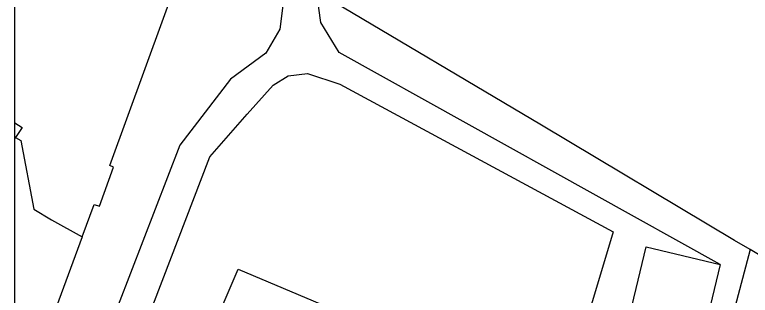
# Model space of a CAD drawing. Extents: x -600309 to -598967, y -1161267 to -1160292.
# Drawn here: x -600308.5 to -600215.3, y -1160958.5 to -1160922.9 of the extents above; entities that cross this region are included whole.
import ezdxf

# ---------------------------------------------------------------- set-up
doc = ezdxf.new("R2010")
doc.units = 0
for name, color, linetype in [('Level 11', 7, 'Continuous'), ('Level 5', 7, 'Continuous'), ('Vrstva 63', 7, 'Continuous')]:
    doc.layers.add(name, color=color, linetype=linetype)

msp = doc.modelspace()

# ---------------------------------------------------------------- linework, layer by layer
at = {"layer": 'Level 11'}
msp.add_line((-600300.01, -1160951.15), (-600308.541, -1160974.2475), dxfattribs=at)
for points in [[(-600266.09, -1160901.26), (-600274.04, -1160917.73), (-600274.93, -1160924.78), (-600276.73, -1160927.85), (-600281.18, -1160931.13), (-600287.63, -1160939.49), (-600300.12, -1160971.98), (-600300.76, -1160979.39), (-600297.69, -1160984.37), (-600296.14, -1160988.12)], [(-600219.12, -1160954.64), (-600267.42, -1160927.75), (-600269.75, -1160923.93), (-600270.27, -1160919.98), (-600262.9, -1160902.72)], [(-600296.48, -1160942.1), (-600285.2199, -1160911.06)], [(-600241.78, -1160936.9699), (-600269.27, -1160920.58)], [(-600285.31, -1160982.2), (-600293.88, -1160979.07), (-600295.89, -1160975.9), (-600295.89, -1160972.51), (-600283.82, -1160940.97), (-600279.06, -1160935.58), (-600275.78, -1160931.87), (-600273.87, -1160930.71), (-600271.44, -1160930.39), (-600267.31, -1160931.77), (-600232.7, -1160950.5), (-600243.85, -1160987.74)], [(-600217.31, -1160951.58), (-600241.78, -1160936.9699)], [(-600308.44, -1160938.54), (-600307.77, -1160938.93)], [(-600307.77, -1160938.93), (-600306.12, -1160947.63)], [(-600296.03, -1160942.3), (-600296.48, -1160942.1)], [(-600297.81, -1160947.26), (-600296.03, -1160942.3)], [(-600306.12, -1160947.63), (-600303.86, -1160948.9699)], [(-600300.01, -1160951.15), (-600298.48, -1160947.05)], [(-600298.48, -1160947.05), (-600297.81, -1160947.26)], [(-600303.86, -1160948.9699), (-600300.01, -1160951.15)], [(-600228.51, -1160952.39), (-600219.12, -1160954.64), (-600228.1, -1160992.15), (-600237.5, -1160989.9), (-600228.51, -1160952.39)], [(-600215.33, -1160952.76), (-600217.31, -1160951.58)], [(-600215.33, -1160952.76), (-600219.15, -1160967.28)], [(-600212.58, -1160954.4), (-600215.33, -1160952.76)], [(-600283.9699, -1160964.05), (-600280.21, -1160955.2199)], [(-600280.21, -1160955.2199), (-600268.8, -1160960.07), (-600263.62, -1160962.65)]]:
    msp.add_lwpolyline(points, dxfattribs=at)
at = {"layer": 'Level 5'}
for p, q in [((-600308.541, -1160936.6478), (-600307.6, -1160937.26)), ((-600308.44, -1160938.54), (-600308.541, -1160938.6948))]:
    msp.add_line(p, q, dxfattribs=at)
msp.add_lwpolyline([(-600307.6, -1160937.26), (-600308.44, -1160938.54)], dxfattribs=at)
at = {"layer": 'Vrstva 63'}
msp.add_lwpolyline([(-600308.541, -1160292.3474), (-598967.1085, -1160292.3474), (-598967.1085, -1161267.0314), (-600308.541, -1161267.0314)], close=True, dxfattribs=at)

doc.saveas('drawing.dxf')
